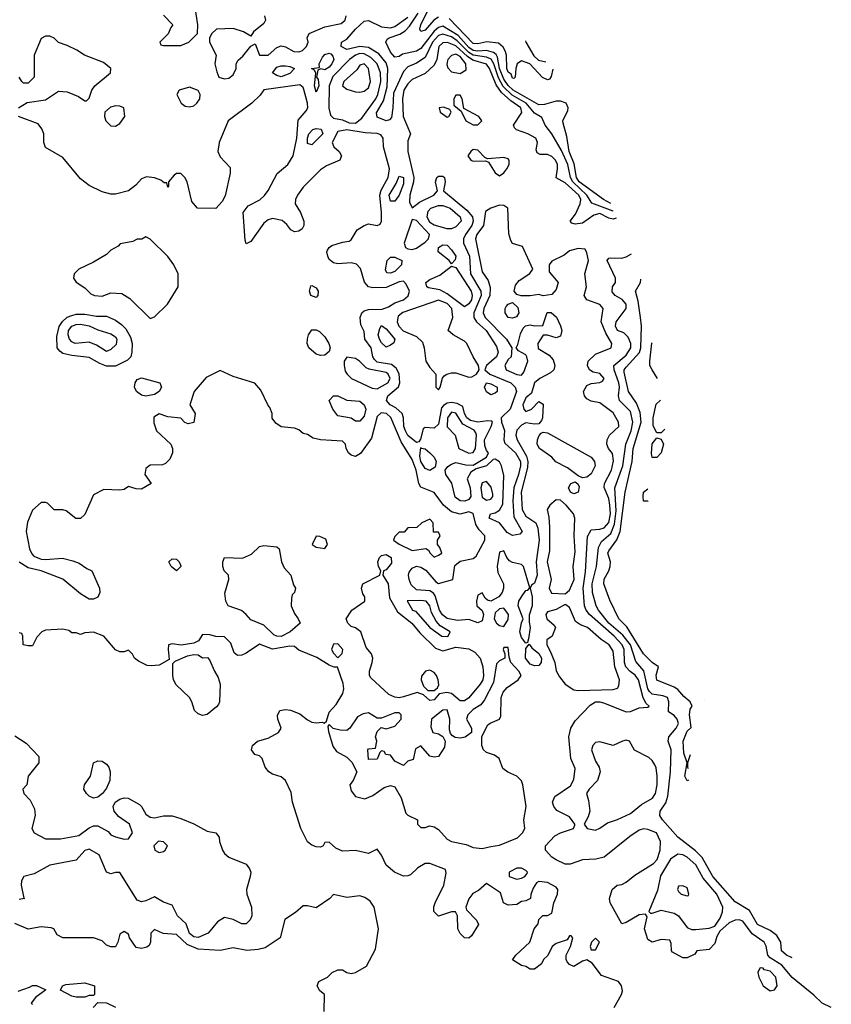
# Model space of a CAD drawing. Header units: inches. Extents: x 2380053 to 2584298, y 380219 to 546618.
# Tile 748 of 788: x 2563552 to 2567270, y 472245 to 476753. Entities that reach past the tile are written whole.
import ezdxf

# ---------------------------------------------------------------- set-up
doc = ezdxf.new("R2010")
doc.units = ezdxf.units.IN
doc.header["$MEASUREMENT"] = 0
doc.layers.add('C5467', color=7, linetype='Continuous')

msp = doc.modelspace()

# ---------------------------------------------------------------- linework, layer by layer
at = {"layer": 'C5467', "color": 2}
for points, elevation in [([(2564210, 476774), (2564254, 476730), (2564243.6, 476716.4), (2564232.7, 476687.3), (2564194, 476650), (2564198, 476638), (2564210, 476634), (2564290, 476634), (2564326, 476650), (2564366, 476690), (2564368, 476730), (2564355.3, 476810)], 26), ([(2565470, 476764.4), (2565448.8, 476751.1), (2565410, 476705.1), (2565390, 476699), (2565385.6, 476710), (2565389.7, 476730), (2565428.7, 476810)], 14), ([(2564673.4, 476770), (2564677.3, 476750), (2564670, 476735.3), (2564623.5, 476696.5), (2564610, 476678), (2564576.5, 476696.5), (2564530, 476713.2), (2564454, 476710), (2564432, 476690), (2564422, 476670), (2564422, 476650), (2564452, 476590), (2564446, 476550), (2564454.4, 476514.4), (2564464.7, 476490), (2564490, 476482), (2564510, 476485.5), (2564530, 476500.7), (2564543.7, 476530), (2564544, 476550), (2564552.7, 476567.3), (2564574.8, 476585.2), (2564610, 476632), (2564630, 476642), (2564650.9, 476590.9), (2564654, 476590), (2564690, 476590.6), (2564730, 476625.5), (2564750, 476632.4), (2564770, 476628.2), (2564807.7, 476607.7), (2564830, 476605.3), (2564847.7, 476612.3), (2564866, 476630), (2564872.7, 476650), (2564869.3, 476670), (2564877.2, 476690), (2564950, 476720.2), (2565024.6, 476735.4), (2565042.9, 476750), (2565048, 476770)], 26), ([(2566270.6, 475876.2), (2566270, 475876.3), (2566172.8, 475912.8), (2566149.8, 475950), (2566085.4, 476010), (2566075.2, 476030), (2566063.2, 476090), (2566034.5, 476154.5), (2565989.6, 476230), (2565959.5, 476270), (2565944.5, 476304.5), (2565910, 476325.1), (2565872.5, 476370), (2565808, 476408), (2565767, 476447), (2565746, 476486), (2565723.9, 476550), (2565711.4, 476571.4), (2565690, 476581.7), (2565629.9, 476589.9), (2565610, 476602.7), (2565556.5, 476656.5), (2565530, 476673.6), (2565490, 476685.8), (2565470, 476680.3), (2565443.5, 476650), (2565410, 476579.7), (2565370, 476554), (2565330, 476536.3), (2565310, 476515.6), (2565264.2, 476415.8), (2565261.5, 476350), (2565254.4, 476305.6), (2565246, 476294), (2565230.3, 476289.7), (2565190, 476307), (2565185.9, 476325.9), (2565218.8, 476381.2), (2565234.5, 476445.5), (2565238, 476530), (2565230, 476555.1), (2565196.8, 476596.8), (2565150, 476625), (2565110, 476629.8), (2565050, 476617), (2565024, 476630), (2565026, 476650), (2565050, 476664), (2565089.6, 476710), (2565130, 476745.3), (2565150, 476748.9), (2565210, 476719.7), (2565250, 476715.5), (2565270, 476722), (2565330, 476763.9)], 22), ([(2566259.8, 475911.5), (2566226, 475930), (2566115.5, 476010), (2566102.7, 476030), (2566092.6, 476092.6), (2566069.1, 476150), (2566058, 476218), (2566041.2, 476278.8), (2566039.3, 476290), (2566062.8, 476337.2), (2566064.4, 476350), (2566055.1, 476370), (2566030, 476379.8), (2566010, 476379.7), (2565956.1, 476364), (2565930, 476362.8), (2565811.9, 476430), (2565790, 476450.8), (2565770, 476481), (2565749.9, 476529.9), (2565740.7, 476580.7), (2565734, 476594), (2565722.9, 476602.8), (2565690, 476611.5), (2565650, 476608.1), (2565630, 476611.9), (2565610, 476626.2), (2565560.1, 476680.1), (2565490, 476722.8), (2565470, 476717.8), (2565450, 476700.3), (2565390, 476620.5), (2565370, 476608.4), (2565305.3, 476594.8), (2565290, 476583.7), (2565270, 476581.2), (2565250, 476603.7), (2565229.5, 476650), (2565235.9, 476664.1), (2565244, 476670), (2565293.7, 476686.3), (2565317.5, 476702.5), (2565336.9, 476723.1), (2565378, 476782)], 18), ([(2565993.5, 476527), (2565987.3, 476492.7), (2565979.1, 476480.9), (2565970, 476477.2), (2565947.6, 476487.6), (2565889, 476550), (2565850, 476563.7), (2565830.8, 476550), (2565824, 476530), (2565822, 476490), (2565816, 476484), (2565810, 476485.2), (2565802.9, 476502.9), (2565790, 476512.7), (2565783.1, 476530), (2565781.3, 476590), (2565776.2, 476610), (2565767.2, 476627.3), (2565745.4, 476645.4), (2565691.7, 476651.7), (2565650, 476642.3), (2565630, 476644.2), (2565518.6, 476758.6)], 14), ([(2563546, 476350), (2563585.6, 476374.4), (2563670, 476386), (2563730, 476426), (2563770, 476422.8), (2563821, 476401), (2563850, 476382), (2563858, 476382), (2563870, 476394), (2563882, 476430), (2563895.3, 476450), (2563968, 476510), (2563968.7, 476530), (2563936.5, 476556.5), (2563848, 476590), (2563813.6, 476613.6), (2563770, 476635.3), (2563729.1, 476649.1), (2563710, 476668), (2563690, 476678), (2563670, 476678), (2563650, 476666), (2563618, 476590), (2563618, 476490), (2563590, 476462), (2563570, 476462), (2563562, 476470), (2563549, 476490)], 26), ([(2565869.3, 476655.6), (2565870.6, 476650.6), (2565907.9, 476587.9), (2565927.9, 476567.9), (2565961.4, 476560.2)], 14), ([(2566283.6, 475843.7), (2566270, 475839.8), (2566250, 475844), (2566210, 475864.8), (2566182.2, 475857.8), (2566130, 475821.6), (2566097.2, 475817.2), (2566080.9, 475820.9), (2566074, 475830), (2566097.8, 475862.2), (2566119.7, 475910), (2566122.7, 475930), (2566112.8, 475950), (2566050, 476006), (2566009.5, 476029.5), (2566016.2, 476070), (2566015.1, 476090), (2566006.6, 476110), (2565990, 476126.6), (2565970, 476135.6), (2565936, 476136), (2565922.5, 476142.5), (2565917.2, 476157.2), (2565923.7, 476190), (2565916, 476210), (2565879, 476230), (2565828.4, 476248.4), (2565818.4, 476258.4), (2565814, 476270), (2565852, 476328.1), (2565848, 476350), (2565801.7, 476381.7), (2565759.3, 476419.2), (2565735, 476455), (2565704.4, 476530), (2565690, 476549.8), (2565627.9, 476567.9), (2565604, 476584), (2565550, 476633.7), (2565512, 476648), (2565490, 476647.6), (2565472.4, 476630), (2565463.1, 476570), (2565450, 476544.5), (2565410, 476506.6), (2565350, 476478.4), (2565330, 476459.5), (2565312.2, 476430), (2565305.5, 476390), (2565308.9, 476310), (2565342.8, 476230), (2565330, 476198), (2565329.3, 476150), (2565357.4, 476030), (2565356.5, 476010), (2565339.6, 475950), (2565338, 475918), (2565350, 475892), (2565383.3, 475916.7), (2565449.4, 475950), (2565466, 475970), (2565457, 476010), (2565462.7, 476030), (2565470, 476036.3), (2565490, 476036.3), (2565497.3, 476030), (2565500.5, 476010), (2565494, 475970), (2565600.5, 475880.5), (2565625.8, 475850), (2565629.1, 475830), (2565622.9, 475810), (2565594.3, 475770), (2565585.3, 475750), (2565584.9, 475730), (2565612.2, 475670), (2565616.9, 475590), (2565664.5, 475510), (2565666.5, 475490), (2565633, 475410), (2565632.4, 475390), (2565644.2, 475370), (2565688.9, 475330), (2565736.7, 475256.7), (2565743.6, 475230), (2565736, 475210), (2565690.4, 475170), (2565682.8, 475150), (2565706, 475130), (2565801.3, 475090), (2565821.7, 475070), (2565827.8, 475050), (2565798.4, 474970), (2565757.3, 474930), (2565759.1, 474910), (2565772.4, 474872.4), (2565770.3, 474830), (2565774, 474814), (2565823.2, 474770), (2565846.2, 474730), (2565846.2, 474710), (2565836.8, 474670), (2565815, 474610), (2565810.2, 474549.8), (2565816.2, 474476.2), (2565853.4, 474410), (2565843, 474397), (2565810, 474391.5), (2565784.7, 474404.7), (2565750, 474449.6), (2565702.7, 474470), (2565709.3, 474490), (2565730, 474495.5), (2565750, 474507.3), (2565765.2, 474534.8), (2565770, 474666), (2565759.6, 474710), (2565750, 474729.2), (2565730, 474741.2), (2565721.4, 474738.6), (2565690.7, 474710), (2565643, 474697), (2565618.4, 474681.6), (2565601.6, 474650), (2565615.6, 474610), (2565618.3, 474570), (2565610, 474556.2), (2565591.2, 474548.8), (2565569.8, 474549.8), (2565546.6, 474566.6), (2565531.4, 474631.5), (2565503.7, 474670), (2565500.9, 474690), (2565513.4, 474706.6), (2565530, 474718), (2565550, 474725.5), (2565595.6, 474715.6), (2565630, 474714), (2565689.7, 474750.3), (2565699.3, 474770), (2565690, 474781.2), (2565683.2, 474803.2), (2565681.4, 474830), (2565712, 474890), (2565717.2, 474910), (2565714.2, 474914.2), (2565696.9, 474916.9), (2565650, 474910.7), (2565617.3, 474917.3), (2565600.8, 474930), (2565589.8, 474950), (2565581.2, 474981.2), (2565555.3, 474995.3), (2565530, 474999.8), (2565510, 474996.8), (2565493, 474987), (2565484.8, 474975.2), (2565470, 474900.7), (2565450, 474882.9), (2565410, 474885.2), (2565399.6, 474880.4), (2565387.3, 474832.7), (2565379.8, 474820.2), (2565370, 474817.2), (2565330, 474849.6), (2565319.7, 474870), (2565311.6, 474890), (2565309.6, 474930), (2565303.7, 474950), (2565275.5, 474975.5), (2565249.5, 474990), (2565231.6, 475010), (2565238.7, 475030), (2565287.4, 475072.6), (2565293.6, 475090), (2565290.8, 475130.8), (2565276.8, 475156.8), (2565254.6, 475174.6), (2565190, 475185.6), (2565176.8, 475196.8), (2565169.7, 475210), (2565161.6, 475250), (2565133.2, 475290), (2565130, 475326), (2565115.3, 475355.3), (2565111.4, 475390), (2565119.6, 475410), (2565130, 475420.4), (2565150, 475425.7), (2565213.1, 475426.9), (2565241.8, 475438.2), (2565270, 475456), (2565310, 475470.4), (2565330.8, 475489.2), (2565336.9, 475510), (2565322.4, 475542.4), (2565310, 475556), (2565290, 475553.3), (2565230, 475526), (2565170, 475525.1), (2565150, 475529.6), (2565131.2, 475551.2), (2565113.6, 475613.6), (2565094.2, 475634.2), (2565070, 475639.3), (2565010, 475635.3), (2564990, 475639), (2564970, 475655.3), (2564963.7, 475670), (2564959.3, 475690), (2564962, 475698), (2564969.5, 475710.5), (2564981.5, 475718.5), (2565030, 475734), (2565061.2, 475738.8), (2565070, 475744.7), (2565098, 475790), (2565130, 475810.6), (2565150, 475818), (2565190, 475811), (2565203.1, 475816.9), (2565209, 475830), (2565209.6, 475870), (2565201.4, 475950), (2565208, 475972), (2565239.2, 476030), (2565246.4, 476070), (2565218.7, 476170), (2565217.6, 476210), (2565206.3, 476226.3), (2565190, 476232.4), (2565134.5, 476234.5), (2565050, 476249.2), (2565010, 476241.2), (2564984, 476190), (2564991.3, 476170), (2565016, 476150), (2565026, 476130), (2565018, 476110), (2564956.8, 476083.2), (2564930, 476066), (2564850, 475985.6), (2564824.2, 475950), (2564815.8, 475930), (2564814.4, 475910), (2564838.4, 475870), (2564853, 475830), (2564854, 475810), (2564845.2, 475794.8), (2564830, 475784.5), (2564810, 475782), (2564794, 475790), (2564775.6, 475815.6), (2564753.8, 475833.8), (2564710, 475842.9), (2564690, 475837), (2564670, 475820.9), (2564610, 475738), (2564590, 475726), (2564584, 475744), (2564576, 475870), (2564599.1, 475900.9), (2564651.2, 475928.8), (2564672.7, 475947.3), (2564690, 475970.7), (2564731.2, 476048.8), (2564779.6, 476090), (2564804.4, 476130), (2564821.2, 476210), (2564826.8, 476293.2), (2564864.7, 476335.3), (2564872.2, 476350), (2564871, 476370), (2564853.5, 476433.5), (2564850, 476442.7), (2564834.7, 476454.8), (2564670, 476432.3), (2564653, 476407), (2564614.8, 476370), (2564507.3, 476290), (2564465.5, 476190), (2564458.8, 476150), (2564470, 476124.7), (2564516, 476076), (2564516, 476050), (2564493.7, 475946.3), (2564479.8, 475920.2), (2564450, 475888.7), (2564366, 475890), (2564340.4, 475920.4), (2564319, 476010), (2564308.7, 476030), (2564290, 476048.7), (2564270, 476048), (2564259.6, 476040.4), (2564234, 476010), (2564234, 475990), (2564230, 475986), (2564226, 476006), (2564214, 476006), (2564198, 476018), (2564169.3, 476029.3), (2564132.9, 476032.9), (2564110, 476024), (2564084.5, 475995.5), (2564050, 475969), (2563990, 475954), (2563970, 475954), (2563930, 475964), (2563870, 475994), (2563830, 476024), (2563750, 476122), (2563670, 476168), (2563662, 476190), (2563662, 476230), (2563653.6, 476253.6), (2563636.5, 476276.5), (2563546, 476310)], 26), ([(2567270, 472229.7), (2567227.6, 472250), (2567190, 472287), (2567090, 472368.2), (2567043.6, 472423.6), (2566990, 472458.3), (2566979.7, 472470), (2566971.2, 472511.2), (2566962.7, 472530), (2566907.7, 472567.7), (2566865.3, 472625.3), (2566847.7, 472632.3), (2566830, 472629.8), (2566802.4, 472617.6), (2566759.8, 472580.2), (2566745.2, 472554.8), (2566735.9, 472524.1), (2566710, 472495.3), (2566654, 472490), (2566644.7, 472475.3), (2566610, 472458), (2566590, 472458), (2566543.1, 472483.1), (2566538, 472490), (2566536.4, 472523.6), (2566530, 472538), (2566490, 472541.2), (2566450, 472529.2), (2566430, 472541.2), (2566414.5, 472590), (2566426, 472646), (2566418, 472658), (2566390, 472655.3), (2566330, 472619.3), (2566310, 472614), (2566256.2, 472710), (2566254.5, 472730), (2566266.6, 472770), (2566289.5, 472790.5), (2566310, 472794), (2566330, 472804), (2566370, 472836.3), (2566455.3, 472890), (2566472.7, 472907.3), (2566486.6, 472950), (2566487, 472990), (2566469.5, 473029.5), (2566430, 473046), (2566409, 473049), (2566390, 473042), (2566346.9, 473013.1), (2566230, 472919.3), (2566190.9, 472909.1), (2566130, 472906), (2566073, 472887), (2566050, 472887), (2566010, 472906.6), (2565990, 472919.3), (2565960.9, 472950), (2565960.9, 472970), (2566004, 473016), (2566029.6, 473030.4), (2566088.7, 473050), (2566094.6, 473065.4), (2566095.3, 473070), (2566070, 473104), (2566011.9, 473131.9), (2565999.3, 473150), (2565993.2, 473170), (2566004.1, 473195.9), (2566074.8, 473245.2), (2566090, 473274), (2566096, 473324), (2566077, 473370), (2566067.3, 473470), (2566076.3, 473510), (2566096.8, 473543.2), (2566165.3, 473614.7), (2566190, 473629.1), (2566210, 473630.2), (2566225.7, 473625.7), (2566330, 473584.2), (2566350, 473584.9), (2566390, 473602), (2566430, 473606), (2566435.3, 473610), (2566421.5, 473621.5), (2566408, 473648), (2566387.4, 473730), (2566372.1, 473752.1), (2566348.3, 473768.3), (2566328.7, 473790), (2566322.4, 473810), (2566320.3, 473870), (2566311.8, 473890), (2566274.7, 473930), (2566162.4, 474030), (2566146.6, 474050), (2566139.1, 474070), (2566132.8, 474150), (2566144.6, 474224.6), (2566153.7, 474386.3), (2566170, 474417.1), (2566210, 474419.6), (2566230, 474426.3), (2566250, 474450.6), (2566258, 474490), (2566255.8, 474530), (2566250, 474560.9), (2566229.6, 474610.4), (2566231.2, 474630), (2566263, 474690), (2566272.6, 474732.6), (2566267.2, 474767.2), (2566249.2, 474790), (2566241.2, 474810), (2566242.7, 474830), (2566254, 474850), (2566296, 474890), (2566295.1, 474910), (2566270, 474952.3), (2566210, 474998), (2566170, 475006.6), (2566150, 475017.2), (2566139.3, 475030), (2566135.1, 475050), (2566150, 475078.8), (2566170, 475087.7), (2566210, 475091.3), (2566222, 475098), (2566228.7, 475110), (2566210, 475132.3), (2566179.3, 475139.3), (2566162, 475150), (2566153.2, 475170), (2566156, 475190), (2566190, 475222), (2566262, 475250), (2566264, 475270), (2566237.5, 475317.5), (2566216.2, 475370), (2566225.2, 475430), (2566209.4, 475449.4), (2566149.6, 475469.6), (2566137.2, 475490), (2566149, 475530), (2566141.2, 475590), (2566157.2, 475650), (2566150, 475686), (2566142, 475702), (2566110, 475706), (2566070, 475695.3), (2566046, 475674), (2565990, 475648), (2565978, 475630), (2565978, 475598), (2566018, 475550), (2566010, 475518), (2565990, 475494), (2565950, 475488), (2565930, 475494), (2565890.8, 475489.2), (2565849.3, 475489.3), (2565830, 475494), (2565817.2, 475510), (2565823.3, 475536.7), (2565840.7, 475559.3), (2565889.1, 475590.9), (2565902, 475610), (2565854.6, 475714.6), (2565810, 475728.7), (2565802, 475742), (2565792.7, 475772.7), (2565788, 475890), (2565770, 475902), (2565750, 475904), (2565710, 475889.3), (2565686, 475874), (2565676.3, 475810), (2565646, 475770), (2565639.5, 475750), (2565670, 475598), (2565698.4, 475558.4), (2565707.3, 475527.3), (2565705.5, 475490), (2565678.3, 475430), (2565675.3, 475410), (2565683.7, 475390), (2565782, 475290), (2565806.8, 475250), (2565802.8, 475210), (2565790, 475197.2), (2565774.8, 475170), (2565781, 475150), (2565830, 475128.5), (2565850, 475125.5), (2565861.5, 475138.5), (2565879.3, 475190), (2565875.3, 475210), (2565870, 475218), (2565836.4, 475236.4), (2565826, 475250), (2565834.6, 475265.4), (2565846, 475314), (2565859, 475341), (2565869.1, 475350.9), (2565890, 475356), (2565910, 475351.3), (2565948, 475352), (2565968.4, 475411.6), (2565987.3, 475412.7), (2566010.4, 475390.4), (2566030, 475351.3), (2566034.9, 475330), (2566030, 475304), (2566010, 475296), (2565970, 475309), (2565950, 475308), (2565926, 475270), (2565926.8, 475246.8), (2565977.5, 475217.5), (2565995.9, 475195.9), (2566002.8, 475170), (2565998.8, 475150), (2565984.1, 475135.9), (2565934, 475110), (2565910.5, 475090), (2565896.4, 475043.6), (2565870, 475020.9), (2565857.1, 474990), (2565860.7, 474970), (2565870, 474958.8), (2565897.2, 474970), (2565930, 475004.7), (2565950, 474992), (2565946.4, 474930), (2565942, 474918), (2565930, 474902), (2565910, 474900.5), (2565870, 474907.3), (2565850, 474897), (2565830, 474873.2), (2565824.9, 474850), (2565830.4, 474830), (2565874.1, 474754.1), (2565880.2, 474730), (2565877.4, 474702.6), (2565848.4, 474590), (2565854.4, 474510), (2565870, 474479.3), (2565916.4, 474450), (2565924.8, 474424.8), (2565931.2, 474370), (2565918.5, 474270), (2565922.6, 474210), (2565910, 474173.2), (2565896.8, 474163.2), (2565890.7, 474150), (2565899.5, 474110), (2565899.5, 474070), (2565886, 474026), (2565885.4, 473994.6), (2565890.4, 473970), (2565882, 473918), (2565878, 473902), (2565870, 473898), (2565850, 473924), (2565842.9, 473950), (2565850, 473992), (2565859, 474010), (2565834.7, 474070), (2565838, 474090), (2565850, 474110.6), (2565870, 474138.8), (2565879.3, 474140.7), (2565888.4, 474151.6), (2565860.5, 474250), (2565850, 474258.9), (2565810, 474267.6), (2565795.9, 474275.9), (2565783, 474290), (2565770, 474321.2), (2565750, 474315.3), (2565738.8, 474250), (2565741.8, 474221.8), (2565768.8, 474170), (2565768.9, 474150), (2565762.8, 474130), (2565746.7, 474110), (2565710, 474091.3), (2565695.1, 474095.1), (2565683.9, 474103.9), (2565670, 474128.7), (2565650, 474118), (2565643.8, 474090), (2565645.5, 474070), (2565670, 474047.3), (2565676.9, 474030), (2565670, 474000.7), (2565650, 473991.5), (2565610, 474006), (2565558.2, 474001.8), (2565510, 474011.9), (2565488.2, 474028.2), (2565475.5, 474050), (2565454.7, 474114.7), (2565446.9, 474126.9), (2565430, 474137.4), (2565370, 474142), (2565344.9, 474164.9), (2565335.6, 474190), (2565333.3, 474210), (2565336.8, 474223.2), (2565350, 474241.7), (2565370, 474251.2), (2565390, 474246.7), (2565412.3, 474232.3), (2565458.6, 474178.5), (2565470, 474172), (2565536, 474190), (2565545.6, 474254.4), (2565570, 474273.6), (2565630, 474286.7), (2565643.3, 474296.7), (2565682.9, 474370), (2565682, 474390), (2565656.6, 474416.6), (2565641.3, 474441.3), (2565630, 474492.3), (2565610, 474499.6), (2565570, 474489.6), (2565530, 474500.4), (2565492.6, 474530), (2565450, 474587.6), (2565390, 474612.7), (2565379.6, 474630), (2565367.6, 474690), (2565350, 474739.5), (2565299.6, 474819.6), (2565251.5, 474931.5), (2565231.8, 474950), (2565207.8, 474952.2), (2565190, 474936), (2565163.8, 474836.2), (2565113.4, 474766.6), (2565090, 474753.6), (2565070, 474759.6), (2565058.4, 474770), (2565047.3, 474790), (2565043.7, 474810), (2565030, 474823.7), (2564929.6, 474829.6), (2564897, 474837), (2564870, 474853.2), (2564850, 474859), (2564830, 474875.3), (2564810, 474882), (2564749.2, 474889.2), (2564725.6, 474905.6), (2564709.1, 474929.1), (2564708.7, 474950), (2564698, 474978), (2564688, 474990), (2564656.4, 475056.4), (2564628.4, 475088.4), (2564530, 475119), (2564470, 475146), (2564405.4, 475114.6), (2564351.3, 475050), (2564332, 474990), (2564356, 474950), (2564350, 474908), (2564323.1, 474903.1), (2564308.8, 474908.9), (2564290, 474928), (2564230, 474935.3), (2564190, 474948), (2564166.4, 474933.6), (2564166.4, 474906.4), (2564178, 474870), (2564244.7, 474810), (2564252, 474790), (2564252, 474770), (2564239.8, 474740.2), (2564219.8, 474720.2), (2564205.4, 474714.6), (2564150, 474714), (2564130, 474698), (2564124.7, 474670), (2564154, 474630), (2564110, 474604), (2564084.7, 474604.7), (2564050, 474615.3), (2564030, 474602), (2564010, 474599), (2563938, 474602), (2563890, 474578), (2563850, 474488), (2563830, 474469.2), (2563809.6, 474469.6), (2563764.7, 474504.7), (2563750, 474509), (2563709.3, 474509.3), (2563679, 474539), (2563670, 474542), (2563650, 474542), (2563610, 474508), (2563587.9, 474452.1), (2563582, 474410), (2563597.3, 474330), (2563607.1, 474307.1), (2563616.8, 474296.8), (2563650, 474282.8), (2563670, 474280.7), (2563747.5, 474287.5), (2563795.9, 474275.9), (2563824.9, 474264.9), (2563859.8, 474239.8), (2563882, 474230), (2563918, 474150), (2563919.1, 474130), (2563910.4, 474109.6), (2563890, 474099.5), (2563870, 474099.6), (2563830, 474124.5), (2563750, 474192), (2563650, 474229.2), (2563590, 474244), (2563550, 474268.7)], 30), ([(2567090, 472457.2), (2567065.2, 472470), (2567041.2, 472490), (2567038, 472530), (2567019.8, 472559.8), (2566990, 472582.6), (2566931.8, 472610), (2566895.1, 472675.1), (2566830, 472714), (2566727.2, 472830), (2566677.8, 472917.8), (2566648, 472948), (2566566.6, 473010), (2566496.2, 473090), (2566483.7, 473110), (2566485.2, 473130), (2566512.2, 473167.8), (2566521.7, 473198.3), (2566532.6, 473310), (2566536.2, 473410), (2566522.7, 473450), (2566525.2, 473470), (2566559.5, 473510), (2566569.5, 473530), (2566563.6, 473550), (2566550, 473567), (2566524.4, 473584.4), (2566526.3, 473630), (2566519.5, 473650), (2566497.8, 473657.8), (2566450, 473664.5), (2566437.4, 473677.4), (2566429.9, 473689.9), (2566411.3, 473771.3), (2566375.1, 473815.1), (2566349.8, 473890), (2566315, 473935), (2566250.9, 473990), (2566204, 474050), (2566192.4, 474070), (2566176.4, 474130), (2566174, 474170), (2566193.7, 474250), (2566203, 474337), (2566216.8, 474363.2), (2566259.2, 474400.8), (2566276.6, 474443.4), (2566284.3, 474504.2), (2566278.7, 474610), (2566314.6, 474710), (2566328.6, 474810), (2566353.2, 474870), (2566361.4, 474910), (2566350, 474959.5), (2566299.6, 475010), (2566295.4, 475030), (2566299.3, 475070), (2566295.9, 475090), (2566274.5, 475150), (2566274.3, 475170), (2566330, 475216.5), (2566351, 475250), (2566350.8, 475270.8), (2566339.5, 475299.5), (2566319.1, 475319.1), (2566290, 475329.7), (2566281.3, 475350), (2566283.6, 475370), (2566329.6, 475430), (2566329.6, 475450), (2566311.6, 475471.6), (2566279.5, 475490), (2566266.2, 475506.2), (2566268.3, 475530), (2566281.3, 475550), (2566281.2, 475570), (2566243.7, 475650), (2566250, 475661), (2566257.2, 475662.8), (2566310, 475661.3), (2566330, 475666.7), (2566353.9, 475680.8)], 26), ([(2566615.3, 473271.7), (2566610, 473268.7), (2566599, 473290), (2566609, 473350), (2566594.8, 473394.8), (2566591.6, 473450), (2566610, 473495.5), (2566627.3, 473512.7), (2566619.6, 473570), (2566623.9, 473596.1), (2566632.7, 473610), (2566622.7, 473630), (2566593.9, 473653.9), (2566566.6, 473686.6), (2566550, 473697.4), (2566470, 473728.7), (2566467.6, 473752.4), (2566479, 473790), (2566450, 473809.2), (2566410, 473849.6), (2566333.4, 473973.4), (2566297, 474010), (2566254.9, 474094.9), (2566227.6, 474170), (2566230, 474191), (2566251.1, 474228.9), (2566257.6, 474250), (2566258.4, 474270), (2566246.9, 474310), (2566250, 474321), (2566288, 474372), (2566302, 474410), (2566325.1, 474590), (2566357.1, 474730), (2566362.8, 474790), (2566398.4, 474910), (2566394.9, 474954.9), (2566377.2, 474997.2), (2566340.9, 475050), (2566321.1, 475138.9), (2566321.7, 475150), (2566330, 475162.4), (2566391.4, 475228.6), (2566397.1, 475250), (2566399.7, 475350), (2566396.3, 475390), (2566384.7, 475464.8), (2566372.3, 475510), (2566395.1, 475550), (2566397.2, 475564.4)], 22), ([(2566473.2, 475110), (2566449, 475150), (2566439, 475170), (2566439, 475190), (2566448.3, 475271.7), (2566449, 475273.4)], 18), ([(2566507.7, 474878.6), (2566490, 474862), (2566470, 474862), (2566453.8, 474893.8), (2566453.3, 474930), (2566467.3, 474992.7), (2566488.1, 475010.8)], 18), ([(2566410, 474548.7), (2566407.3, 474570), (2566409.7, 474590.3), (2566429.5, 474604.3)], 18), ([(2566430.5, 474549.8), (2566430, 474549), (2566410, 474548.7)], 18), ([(2566275.3, 472230), (2566308.7, 472290), (2566312.7, 472307.3), (2566309, 472330), (2566295.3, 472350), (2566216.4, 472376.4), (2566174, 472434), (2566150, 472448), (2566130, 472442), (2566090, 472418), (2566070, 472428), (2566060.2, 472440.2), (2566055.3, 472450), (2566055.3, 472470), (2566075.3, 472510), (2566086, 472550), (2566078, 472558), (2566070, 472558), (2566059.8, 472540.2), (2566010, 472524), (2565991.3, 472510), (2565970.9, 472469.1), (2565952, 472450), (2565942, 472430), (2565910, 472406), (2565890, 472406), (2565870, 472418), (2565850, 472422), (2565810, 472448), (2565824, 472470), (2565888.7, 472530), (2565908, 472590), (2565927.3, 472612.7), (2565930, 472634), (2565948.4, 472651.6), (2565970, 472652), (2565990, 472662), (2565999, 472710), (2566016, 472750), (2566017.2, 472770), (2566010, 472782), (2565970, 472802), (2565930, 472808), (2565919.6, 472800.4), (2565903.6, 472776.4), (2565892.7, 472747.3), (2565891.2, 472728.9), (2565870, 472718), (2565850, 472715.3), (2565830, 472702), (2565790, 472699), (2565768.7, 472710), (2565754.6, 472754.6), (2565690, 472798), (2565653.7, 472766.3), (2565627.7, 472752.3), (2565610, 472728), (2565596, 472690), (2565598, 472678), (2565644.7, 472630), (2565654, 472610), (2565622, 472558), (2565610, 472548), (2565590, 472548.7), (2565569.1, 472569.1), (2565559, 472590), (2565558, 472650), (2565548, 472668), (2565530, 472668.7), (2565470, 472649.2), (2565449, 472670), (2565449.1, 472690.9), (2565455.3, 472710), (2565495.3, 472790), (2565506, 472846), (2565502, 472862), (2565430, 472889), (2565410, 472889), (2565376, 472870), (2565342, 472838), (2565330, 472832.7), (2565310, 472832.3), (2565269.6, 472849.6), (2565230, 472882), (2565210, 472928), (2565190, 472955.3), (2565150, 472935.3), (2565090, 472949.4), (2565030, 472946.6), (2565000.2, 472960.2), (2564970, 472988), (2564950, 472986), (2564942, 472970), (2564930, 472964), (2564910, 472965.2), (2564890, 472973.2), (2564869.6, 472989.6), (2564839.3, 473050), (2564800.9, 473170), (2564794.8, 473214.8), (2564770, 473269), (2564750, 473286), (2564710, 473298), (2564693.2, 473310), (2564676, 473330), (2564662, 473370), (2564650, 473382), (2564629.2, 473389.2), (2564614, 473410), (2564619, 473430), (2564642, 473450), (2564690, 473463.8), (2564737.2, 473490), (2564749.3, 473510), (2564734, 473550), (2564732.1, 473567.9), (2564744, 473590), (2564770, 473594.9), (2564792.1, 473592.1), (2564835.3, 473575.3), (2564870, 473547.3), (2564890, 473537.3), (2564910, 473534), (2564936.9, 473536.9), (2564947.3, 473532.7), (2564958, 473542), (2564970, 473582), (2565002, 473618), (2565032.7, 473667.3), (2565037.2, 473690), (2565033.6, 473713.6), (2565008, 473788), (2564992, 473788), (2564970, 473797.2), (2564913.3, 473833.3), (2564830, 473866), (2564810, 473882.7), (2564790, 473884.5), (2564710, 473871.6), (2564650, 473893.2), (2564590, 473853.2), (2564570, 473844), (2564550, 473842), (2564534.6, 473854.6), (2564519, 473899), (2564490, 473928), (2564450, 473928.7), (2564423.6, 473936.4), (2564390, 473938), (2564371, 473909), (2564350, 473899), (2564291, 473889), (2564250, 473895.3), (2564234, 473890), (2564231.3, 473870), (2564236, 473824), (2564190, 473797), (2564154.8, 473794.8), (2564136.5, 473796.5), (2564096.5, 473816.5), (2564078, 473830), (2564068.4, 473848.4), (2564050, 473866), (2564030, 473858), (2564010, 473858), (2563990, 473868), (2563938, 473930), (2563890, 473948), (2563850, 473946), (2563830, 473938), (2563810, 473946), (2563790, 473946), (2563776.4, 473956.4), (2563750, 473962), (2563670, 473958), (2563654, 473950), (2563630, 473926), (2563610, 473886), (2563590, 473886), (2563568, 473890), (2563566, 473930), (2563562, 473942), (2563550, 473946)], 34), ([(2566687.1, 473634.9), (2566687.1, 473633.7)], 22), ([(2563530, 473474.9), (2563580.9, 473440.9), (2563638.8, 473378.8), (2563638.8, 473350), (2563590.8, 473290), (2563584.7, 473250), (2563566, 473230), (2563571, 473210), (2563600.3, 473180.3), (2563619.4, 473139.4), (2563622.6, 473110), (2563606.8, 473050), (2563618, 473030), (2563670, 473003.1), (2563738, 473002), (2563822, 473018), (2563870, 473053.4), (2563890, 473061.6), (2563910, 473061.6), (2563956.4, 473036.4), (2563970, 473021), (2563990, 473011.3), (2564030, 473001), (2564050, 473002), (2564068, 473030), (2564055.3, 473070), (2564004.1, 473104.1), (2563985.2, 473130), (2563979.3, 473150), (2563989.6, 473170.3), (2564010, 473183.8), (2564030, 473190.4), (2564048.3, 473188.3), (2564099.9, 473159.9), (2564110.4, 473150.4), (2564130, 473116), (2564150, 473102), (2564170, 473099.3), (2564210, 473108), (2564250, 473107.3), (2564290, 473096.3), (2564350, 473070.8), (2564410, 473037.3), (2564450.8, 473030.8), (2564466, 473010), (2564467.3, 472990), (2564480.7, 472950), (2564490, 472936), (2564510, 472918.8), (2564590, 472886), (2564605.2, 472865.2), (2564610.7, 472850), (2564607.7, 472830), (2564590.5, 472770), (2564592.7, 472750), (2564614.4, 472690), (2564614.9, 472650), (2564607.9, 472632.1), (2564590, 472614), (2564570, 472613.2), (2564530, 472632.7), (2564490, 472642.7), (2564457.6, 472622.4), (2564415.5, 472570), (2564370, 472551.3), (2564350, 472554.3), (2564329.8, 472569.8), (2564313.7, 472613.7), (2564275.1, 472650), (2564250, 472699.3), (2564210, 472713.2), (2564170, 472737.2), (2564130, 472718.4), (2564110, 472714), (2564090, 472722), (2564010, 472848.7), (2563990, 472849), (2563970, 472842.7), (2563950, 472849.3), (2563916, 472930), (2563870, 472956), (2563850, 472949.3), (2563810, 472905.1), (2563690, 472881.6), (2563617.6, 472842.4), (2563570.3, 472829.7), (2563560.3, 472810), (2563558.8, 472790), (2563571.2, 472731.1), (2563574, 472730), (2563550, 472724.5)], 34), ([(2566623, 473386.8), (2566611, 473350), (2566611.3, 473330), (2566613.5, 473325.3)], 22), ([(2564947.3, 472212.7), (2564948, 472290), (2564926.3, 472306.3), (2564914, 472330), (2564922, 472350), (2564962, 472370), (2564984, 472390), (2565010, 472402.8), (2565030, 472402.8), (2565050, 472391), (2565070, 472386.8), (2565090, 472391), (2565140.4, 472419.6), (2565182, 472498), (2565196, 472590), (2565176, 472690), (2565157.2, 472717.2), (2565133.4, 472733.4), (2565110, 472741.2), (2565050, 472734), (2564990, 472748), (2564972, 472730), (2564910, 472686), (2564870, 472695.3), (2564850, 472695.3), (2564815.3, 472664.7), (2564766.8, 472633.2), (2564744.7, 472550), (2564676.7, 472503.3), (2564644.7, 472495.3), (2564592, 472492), (2564530, 472503.7), (2564470, 472492), (2564370, 472497), (2564318.3, 472518.3), (2564270, 472565.2), (2564208.8, 472568.9), (2564170, 472588), (2564152, 472570), (2564151.3, 472530), (2564145.4, 472514.6), (2564133.7, 472506.3), (2564110, 472501.2), (2564085.6, 472505.6), (2564055.3, 472550), (2564050, 472566), (2564030, 472578), (2564010, 472566), (2564002, 472530), (2563991.3, 472508.7), (2563970, 472508), (2563950, 472515.3), (2563930, 472535.3), (2563890, 472549), (2563748.7, 472548.7), (2563723.1, 472563.1), (2563708, 472590), (2563695.5, 472595.5), (2563650, 472599.3), (2563590, 472589.3), (2563530, 472615.1)], 38), ([(2563545.4, 472305.4), (2563597.2, 472322.8), (2563610, 472331.3), (2563628.8, 472331.1), (2563671.2, 472311.1), (2563623.5, 472276.5), (2563604.7, 472250), (2563610, 472244.7)], 38), ([(2563888, 472230), (2563910, 472254), (2563950, 472251.3), (2563990, 472232)], 38)]:
    msp.add_lwpolyline(points, dxfattribs=dict(at, elevation=elevation))
for points, elevation in [([(2564950, 476523.7), (2564932, 476528), (2564918, 476522), (2564912, 476490), (2564918.8, 476478.8), (2564922, 476450), (2564910, 476421.2), (2564902.4, 476450), (2564908.7, 476508.7), (2564902, 476522), (2564888, 476530), (2564926, 476534), (2564924, 476550), (2564939.4, 476580.6), (2564950, 476592.7), (2564970, 476599.1), (2564976.7, 476596.7), (2564986, 476586), (2564990.4, 476570.4), (2564981.3, 476550), (2564970, 476536.2)], 22), ([(2565110, 476597.3), (2565090.4, 476590), (2565062, 476570), (2564986.9, 476493.1), (2564969.2, 476450), (2564968.2, 476348.2), (2564976.3, 476316.3), (2564990, 476302.4), (2565030, 476294.9), (2565061.1, 476281.1), (2565090, 476278.4), (2565118.6, 476301.4), (2565182.8, 476390), (2565192.9, 476410), (2565206.6, 476470), (2565205, 476510), (2565189.8, 476550), (2565160.2, 476580.2), (2565130, 476596.8)], 26), ([(2565550, 476594.5), (2565530, 476589.6), (2565513.4, 476570), (2565510, 476559), (2565508, 476548.1), (2565512.9, 476532.9), (2565530, 476514.4), (2565570, 476506.8), (2565596.5, 476523.5), (2565595.1, 476550), (2565570, 476584)], 30), ([(2564750, 476491.8), (2564730, 476497), (2564709.6, 476510), (2564730, 476534.9), (2564750, 476541.6), (2564770, 476541.6), (2564790, 476539.1), (2564811, 476530), (2564790, 476506)], 22), ([(2565130, 476551.3), (2565110, 476544), (2565096.2, 476523.8), (2565036.3, 476470), (2565031, 476450), (2565050, 476434.8), (2565090, 476422.8), (2565110, 476421), (2565130, 476426), (2565150, 476441), (2565158.4, 476470), (2565150, 476528.7)], 30), ([(2564330, 476444), (2564282, 476430), (2564271.3, 476410), (2564291, 476370), (2564310, 476357.3), (2564330, 476354), (2564350, 476358.8), (2564364, 476370), (2564377.2, 476390), (2564379, 476410), (2564369.1, 476429.1)], 26), ([(2565570, 476408), (2565550, 476408), (2565541, 476390), (2565541, 476361), (2565574, 476334), (2565596, 476290), (2565630, 476271), (2565650, 476271.3), (2565668.7, 476290), (2565655.3, 476310), (2565586, 476346), (2565579, 476390)], 30), ([(2563990, 476359), (2563967.1, 476352.9), (2563942, 476330), (2563941, 476310), (2563946.8, 476290), (2563970, 476266.8), (2563990, 476266), (2564010, 476278), (2564034, 476310), (2564028.8, 476348.9), (2564010, 476357.2)], 26), ([(2565492.7, 476352.7), (2565474, 476350), (2565478, 476330), (2565510, 476307.3), (2565518, 476310), (2565528.7, 476330), (2565522, 476342)], 30), ([(2564890, 476179.3), (2564870, 476186), (2564869.8, 476210), (2564876.3, 476230), (2564894, 476250), (2564910, 476254.3), (2564932.2, 476252.2), (2564941.1, 476230)], 22), ([(2565630, 476159), (2565618, 476150), (2565604.7, 476130), (2565618, 476110), (2565630, 476105.5), (2565686.4, 476106.4), (2565699.8, 476099.8), (2565730, 476051.3), (2565750, 476038), (2565770, 476051.3), (2565784, 476070), (2565794, 476090), (2565794, 476110), (2565790, 476115.3), (2565770, 476121.2), (2565695.3, 476115.3), (2565682, 476122), (2565650, 476155.3)], 30), ([(2565270, 475922), (2565250, 475922.7), (2565244.7, 475950), (2565277.1, 476002.9), (2565290, 476036), (2565310, 476031), (2565310, 476002), (2565290, 475949.4)], 22), ([(2565510, 475795.1), (2565450, 475812.8), (2565430, 475824), (2565418.5, 475850), (2565423.6, 475876.4), (2565435.1, 475890), (2565470, 475901.7), (2565490, 475902), (2565524, 475890), (2565570.3, 475850), (2565574.4, 475830), (2565550, 475804.5), (2565530, 475795.1)], 22), ([(2565350, 475838), (2565313.4, 475730), (2565319.3, 475710), (2565330, 475703.6), (2565350, 475700.8), (2565370, 475706.7), (2565410, 475734), (2565424.7, 475750), (2565429.6, 475770), (2565370, 475834)], 26), ([(2564130, 475758), (2564111.6, 475748.4), (2564090, 475748), (2564070, 475738), (2564012.7, 475727.3), (2564003.6, 475716.4), (2563970, 475698), (2563950, 475678), (2563890, 475642), (2563822, 475610), (2563801, 475590), (2563798, 475570), (2563810.9, 475550.9), (2563850, 475524.7), (2563878, 475498), (2563894, 475490), (2563930, 475486.8), (2563970, 475502), (2564019.6, 475499.6), (2564056.9, 475476.9), (2564150, 475384.7), (2564170, 475392), (2564228.7, 475450), (2564278, 475530), (2564278, 475590), (2564258, 475630), (2564230, 475668), (2564150, 475748)], 30), ([(2565530, 475635.3), (2565519, 475650), (2565469, 475690), (2565470, 475710.6), (2565490, 475722), (2565510, 475720.7), (2565530, 475699.1), (2565550.4, 475670), (2565546.8, 475653.2)], 22), ([(2565250, 475592), (2565233.2, 475593.2), (2565227, 475607), (2565234.5, 475650), (2565250, 475665.5), (2565270, 475664.9), (2565302, 475650), (2565300.4, 475630), (2565270, 475600.5)], 22), ([(2565590, 475438.4), (2565510, 475497.7), (2565476.1, 475516.1), (2565424.7, 475524.7), (2565417.2, 475530), (2565412.7, 475550), (2565430, 475563), (2565476.1, 475583.9), (2565530, 475624.7), (2565550, 475618), (2565619.6, 475510), (2565624.6, 475490), (2565620.9, 475470), (2565610, 475451.8)], 22), ([(2564910, 475481.2), (2564886, 475490), (2564879, 475510), (2564885.6, 475534.4), (2564890, 475536), (2564910, 475524.7), (2564918.8, 475510), (2564917.3, 475490)], 26), ([(2565470, 475468.5), (2565307.6, 475412.4), (2565285.2, 475394.8), (2565281.5, 475370), (2565288.9, 475350), (2565308.8, 475328.8), (2565370, 475302.6), (2565397.2, 475277.2), (2565405.3, 475250), (2565412.9, 475190), (2565430, 475160.5), (2565458.8, 475130), (2565458.8, 475070), (2565470, 475058.8), (2565478, 475070), (2565489.1, 475110.9), (2565497, 475123), (2565508.7, 475130), (2565530, 475135.8), (2565550, 475135.3), (2565610, 475116), (2565623, 475117), (2565644.5, 475130), (2565657.2, 475150), (2565653.2, 475170), (2565628.7, 475208.7), (2565600.5, 475270), (2565590, 475281.3), (2565538, 475310), (2565514, 475330), (2565536, 475390), (2565530.9, 475430), (2565510, 475453.1)], 26), ([(2565810, 475386), (2565789.6, 475389.6), (2565775.1, 475410), (2565775.1, 475430), (2565781, 475439), (2565790, 475450.8), (2565810, 475458.8), (2565834.6, 475434.6), (2565838.8, 475410), (2565827.3, 475392.7)], 30), ([(2563990, 475166.6), (2563950, 475167), (2563918.5, 475178.5), (2563870, 475206), (2563790, 475214.7), (2563750, 475225.1), (2563735.1, 475235.1), (2563723.7, 475250), (2563722.7, 475302.7), (2563732.5, 475347.5), (2563748.2, 475371.8), (2563769.8, 475390.2), (2563790, 475399.1), (2563810, 475404.2), (2563850, 475404.2), (2563904.4, 475395.6), (2563950, 475395.3), (2563990, 475377.6), (2564017.8, 475357.8), (2564037.8, 475337.8), (2564059.6, 475299.6), (2564066.7, 475270), (2564065.5, 475230), (2564060.7, 475210), (2564046.2, 475193.8)], 26), ([(2563950, 475233.2), (2563903, 475263), (2563870, 475276), (2563805.2, 475270), (2563790, 475278.4), (2563780.5, 475290), (2563773.6, 475310), (2563775.6, 475330), (2563790, 475350.3), (2563810, 475358), (2563830, 475359.5), (2563870, 475351.8), (2563910, 475332.2), (2563970, 475314.4), (2563990, 475300.7), (2563996.4, 475290), (2563994.3, 475265.7), (2563970, 475242.7)], 22), ([(2565230, 475254), (2565210, 475272.7), (2565200.5, 475290), (2565194, 475310), (2565201.2, 475338.8), (2565210, 475352), (2565230, 475337.3), (2565270.7, 475290), (2565266, 475274), (2565250, 475262)], 22), ([(2564930, 475215.8), (2564910, 475222), (2564876.2, 475250), (2564868.1, 475270), (2564870, 475292), (2564875.1, 475310), (2564890, 475333.4), (2564910, 475333.4), (2564925.2, 475325.2), (2564950, 475300.7), (2564968.6, 475270), (2564974, 475250), (2564970, 475234), (2564950, 475217.4)], 26), ([(2565050, 475208), (2565038, 475190), (2565038, 475170), (2565043.6, 475143.6), (2565052, 475130), (2565072, 475110), (2565166.6, 475066.6), (2565190, 475063), (2565238, 475090), (2565249.4, 475110), (2565239.6, 475130), (2565230, 475138), (2565152.1, 475152.1), (2565138.7, 475158.7), (2565109, 475190), (2565090, 475200.9)], 30), ([(2564130, 475029.7), (2564110, 475033.6), (2564086.6, 475050), (2564077, 475070), (2564080.9, 475090), (2564090, 475106), (2564110, 475113), (2564194, 475090), (2564202, 475070), (2564190.6, 475050), (2564170, 475036.9)], 26), ([(2565710, 475035.1), (2565690, 475049.5), (2565681.3, 475070), (2565689.6, 475090), (2565710, 475086), (2565739.1, 475070), (2565738.8, 475050), (2565730, 475042.7)], 22), ([(2565090, 474914), (2565070, 474929), (2565010, 474939), (2564986, 474970), (2564969.2, 475010), (2564989, 475030), (2565010, 475030.4), (2565050, 475010.6), (2565110, 475006), (2565130.2, 474990.2), (2565137, 474970), (2565130, 474937.2), (2565110, 474914)], 26), ([(2565530, 474956.4), (2565511.7, 474930), (2565509.4, 474889.4), (2565546.5, 474850), (2565563.7, 474790), (2565610, 474768.9), (2565630, 474770.6), (2565640.5, 474790), (2565644.4, 474850), (2565641, 474861), (2565633.2, 474873.2), (2565581.6, 474901.6), (2565550, 474950.9)], 30), ([(2566130, 474656), (2566110, 474664), (2566061.8, 474701.8), (2566007.9, 474727.9), (2565989.6, 474750), (2565933.6, 474790), (2565922.6, 474810), (2565924, 474830), (2565931, 474849), (2565940.4, 474859.6), (2565950, 474864.9), (2565970, 474861.7), (2566170.4, 474750.4), (2566185.5, 474730), (2566188.2, 474710), (2566170, 474673.2), (2566150, 474658)], 30), ([(2566450, 474748), (2566446, 474766), (2566449.4, 474810.6), (2566470, 474838), (2566490, 474832), (2566501, 474810), (2566490.8, 474770), (2566470, 474748.7)], 18), ([(2565430, 474689.6), (2565410, 474697.6), (2565389.8, 474730), (2565385.2, 474754.8), (2565390, 474794), (2565391, 474791), (2565410, 474787.7), (2565430.3, 474770.3), (2565450.5, 474750), (2565459.3, 474730), (2565455.8, 474704.2)], 26), ([(2565690, 474638), (2565670, 474632.7), (2565664.6, 474610), (2565670, 474567.3), (2565690, 474552.7), (2565710, 474558), (2565719.6, 474570), (2565720.1, 474579.9), (2565712.1, 474612.1)], 30), ([(2566090, 474582), (2566075.1, 474590), (2566065.4, 474610), (2566077.2, 474630), (2566096.7, 474636.7), (2566108, 474628), (2566114.4, 474614.4), (2566110, 474589.5)], 30), ([(2566010, 474555.3), (2565981, 474530), (2565967.7, 474510), (2565975.8, 474475.8), (2565979.3, 474430), (2565978.8, 474321.2), (2565968.8, 474270), (2565987.3, 474190), (2565978, 474150), (2565987.5, 474127.5), (2566050, 474124.7), (2566070, 474141), (2566092.6, 474190), (2566087, 474250), (2566097.2, 474317.2), (2566091.6, 474390), (2566095.1, 474470), (2566089, 474490), (2566056, 474530), (2566030, 474552.7)], 34), ([(2565430, 474466), (2565394, 474450), (2565371.6, 474428.4), (2565330, 474426), (2565312.7, 474407.3), (2565290, 474406), (2565270, 474386), (2565265.4, 474374.6), (2565264.7, 474370), (2565290, 474352), (2565350, 474322), (2565412, 474332), (2565424.7, 474324.7), (2565432, 474310), (2565450, 474292), (2565470, 474302), (2565486, 474310), (2565476.4, 474336.4), (2565466, 474350), (2565466, 474370), (2565478, 474390), (2565470, 474406), (2565447.3, 474407.3), (2565446, 474450)], 34), ([(2564910, 474388), (2564892, 474350), (2564910, 474338), (2564950, 474332), (2564962, 474350), (2564954, 474374), (2564927.3, 474387.3)], 34), ([(2564750, 473928.6), (2564730, 473929.7), (2564716.4, 473936.4), (2564670, 473981.3), (2564610, 474004.5), (2564589.2, 474030), (2564567.6, 474047.6), (2564507.3, 474070), (2564495.6, 474090), (2564492.1, 474127.9), (2564509.2, 474190), (2564509, 474209), (2564488.7, 474230), (2564482, 474250), (2564482, 474270), (2564490, 474291), (2564572.5, 474287.5), (2564613.8, 474306.2), (2564650, 474340.5), (2564670, 474345.5), (2564730, 474338.8), (2564741, 474330), (2564750.5, 474270), (2564763.8, 474243.8), (2564794, 474210), (2564805.4, 474165.4), (2564816, 474150), (2564811, 474130), (2564800.7, 474119.3), (2564796.3, 474103.7), (2564795.3, 474070), (2564810, 474034), (2564828, 474010), (2564836, 473990), (2564790.2, 473949.8)], 30), ([(2564270, 474229.4), (2564245.2, 474250), (2564235.3, 474270), (2564250, 474284.7), (2564270, 474282.8), (2564282.8, 474270), (2564290, 474252), (2564290, 474249)], 30), ([(2565490, 473863.8), (2565550, 473879.6), (2565610, 473872.9), (2565637.3, 473857.3), (2565661.7, 473830), (2565672.9, 473790), (2565676, 473750), (2565672.8, 473730), (2565661.7, 473710), (2565610, 473648), (2565590, 473635.1), (2565570, 473634.5), (2565530, 473667.8), (2565507.9, 473672.1), (2565473.4, 473666.6), (2565450, 473639), (2565430, 473635.3), (2565402, 473662), (2565372.1, 473672.1), (2565310, 473652.3), (2565290, 473648.6), (2565270, 473651.2), (2565243.6, 473663.6), (2565160.1, 473740.1), (2565154, 473750), (2565154, 473770), (2565167, 473810), (2565169.3, 473829.3), (2565164, 473850), (2565139, 473879), (2565115.3, 473950), (2565090, 473968.7), (2565070, 473975.3), (2565055.3, 473990), (2565048, 474010), (2565073.2, 474050), (2565133.2, 474090), (2565132.3, 474110), (2565124.2, 474124.2), (2565118.4, 474150), (2565124.5, 474170), (2565202, 474210), (2565206, 474230), (2565195.6, 474250), (2565192.8, 474270), (2565199.7, 474290), (2565210, 474300.3), (2565230, 474304.6), (2565252.9, 474290), (2565255.2, 474264.8), (2565230, 474234), (2565218, 474230), (2565214.8, 474210), (2565239.5, 474170), (2565246, 474106), (2565282.6, 474042.6), (2565348.7, 473990), (2565385.2, 473945.2), (2565456, 473876)], 30), ([(2565390, 474094), (2565327.3, 474092.7), (2565351.3, 474050), (2565364.7, 474044.7), (2565430, 473970.7), (2565486, 473930), (2565510, 473928.2), (2565515.3, 473930), (2565524, 473950), (2565477.6, 473977.6), (2565459.3, 473999.3), (2565438.8, 474038.8), (2565430, 474069), (2565414, 474090)], 34), ([(2565770, 474058), (2565750, 474055.1), (2565730, 474038), (2565725.7, 474010), (2565736.3, 473990), (2565750, 473979.3), (2565770, 473974), (2565790, 474006), (2565791.3, 474030)], 34), ([(2566050, 474075.3), (2566010, 474052.7), (2565970, 474042), (2565962.8, 474030), (2565966.8, 474010), (2566001, 473981), (2566006, 473970), (2565991.3, 473930), (2565966.2, 473913.8), (2565966.4, 473890), (2565982.5, 473862.5), (2566003, 473810), (2566010, 473772), (2566024.1, 473744.1), (2566050, 473711.3), (2566090, 473684.7), (2566110, 473681), (2566270, 473686), (2566290, 473692), (2566297.2, 473702.8), (2566299.3, 473730), (2566278, 473790), (2566270, 473862), (2566251.8, 473890), (2566214.9, 473914.9), (2566153.2, 473970), (2566121.6, 473981.6), (2566097.5, 473997.5), (2566070, 474062), (2566053.6, 474073.6)], 34), ([(2565790, 473878), (2565770, 473878), (2565766, 473870), (2565774, 473850), (2565774, 473830), (2565750, 473818), (2565736, 473804), (2565722, 473718), (2565681.1, 473638.9), (2565664.4, 473615.6), (2565630, 473594), (2565605.5, 473570), (2565599.1, 473550), (2565621, 473510), (2565621, 473490), (2565615.5, 473484.5), (2565592.2, 473467.8), (2565570, 473462.9), (2565547, 473467), (2565534.5, 473474.5), (2565525.2, 473485.2), (2565521.5, 473501.5), (2565522.7, 473550), (2565510, 473592.7), (2565490, 473591.8), (2565438.8, 473550), (2565435.3, 473515.3), (2565444.7, 473490), (2565470, 473482.8), (2565490.9, 473470.9), (2565501, 473450), (2565497.5, 473422.5), (2565470, 473379.3), (2565450, 473376), (2565430, 473381.2), (2565390, 473428), (2565364.7, 473415.3), (2565354.4, 473365.6), (2565330, 473358), (2565310, 473338), (2565270, 473358), (2565250, 473386), (2565228.4, 473388.4), (2565222, 473402), (2565210, 473406), (2565202, 473398), (2565190, 473368), (2565150, 473366), (2565146, 473410), (2565150, 473414), (2565182, 473418), (2565188, 473450), (2565182, 473470), (2565190, 473494), (2565208.4, 473511.6), (2565230, 473506), (2565270, 473518), (2565299, 473550), (2565299, 473570), (2565290, 473579), (2565270, 473579), (2565210, 473555.3), (2565190, 473555.3), (2565150, 473579), (2565125.4, 473574.6), (2565099.6, 473560.4), (2565064.7, 473510), (2565050, 473499), (2565020.2, 473500.2), (2564988, 473508), (2564970, 473526), (2564963.6, 473516.4), (2564966, 473494), (2564986.8, 473426.8), (2565002.8, 473402.8), (2565050, 473376), (2565073.4, 473353.4), (2565096, 473310), (2565078.8, 473270), (2565064, 473250), (2565070, 473222), (2565090, 473196), (2565133.6, 473186.4), (2565170, 473201), (2565222, 473238), (2565250, 473246), (2565270, 473241), (2565298.8, 473190), (2565320.7, 473120.7), (2565330, 473111.3), (2565374, 473090), (2565374, 473070), (2565390, 473054), (2565410, 473054), (2565430, 473062), (2565450, 473058), (2565470, 473044.7), (2565510, 473001), (2565530.7, 472990.7), (2565597.3, 472977.3), (2565630, 472962.8), (2565670, 472958.8), (2565710, 472967.3), (2565750, 472974), (2565832.1, 473007.9), (2565855.3, 473030), (2565865.2, 473050), (2565861.2, 473090), (2565872, 473150), (2565857.2, 473250), (2565850, 473268), (2565829.3, 473289.3), (2565787.3, 473307.3), (2565764.8, 473324.8), (2565748.7, 473370), (2565726.3, 473386.3), (2565690, 473397.2), (2565677.2, 473410), (2565669.3, 473430), (2565669.1, 473470.9), (2565696.2, 473523.8), (2565707.2, 473532.8), (2565749.5, 473550.5), (2565756.1, 473563.9), (2565756.9, 473650), (2565766.3, 473673.7), (2565785.1, 473694.9), (2565836, 473730), (2565849.3, 473750), (2565838, 473770), (2565802, 473810), (2565794, 473834)], 34), ([(2565010, 473896), (2564990, 473893.2), (2564981, 473870), (2564990, 473852), (2565010, 473832), (2565028.8, 473851.1), (2565032, 473870)], 34), ([(2565910, 473795.1), (2565890, 473803), (2565869.7, 473830), (2565870, 473874), (2565886, 473894), (2565897.5, 473877.5), (2565930, 473850.4), (2565942, 473830), (2565941.3, 473810), (2565930, 473796.2)], 30), ([(2564390, 473832), (2564412.7, 473832.7), (2564422, 473822), (2564444, 473770), (2564461.7, 473741.7), (2564470.4, 473710.3), (2564467.7, 473630), (2564462, 473618), (2564453.8, 473606.2), (2564410, 473572.3), (2564390, 473567), (2564370, 473575.1), (2564352.7, 473590), (2564340.9, 473630), (2564329.4, 473650), (2564268.1, 473708.1), (2564256.9, 473730), (2564253, 473750), (2564254, 473806), (2564264, 473816), (2564320.2, 473839.8), (2564350, 473846.8), (2564370, 473844.7)], 34), ([(2565430, 473775.1), (2565410.4, 473769.6), (2565392.7, 473747.3), (2565390.4, 473730), (2565401.3, 473701.3), (2565421.4, 473681.4), (2565450, 473681), (2565466.6, 473693.4), (2565471.9, 473708.1), (2565469.6, 473730), (2565461.6, 473750), (2565450, 473764.5)], 30), ([(2566330, 473454), (2566314, 473450), (2566270, 473429.2), (2566210, 473446.6), (2566190, 473443.7), (2566178, 473430), (2566170.6, 473410), (2566190, 473358), (2566206.8, 473330), (2566210.7, 473310), (2566199.3, 473270), (2566160.7, 473230), (2566147.7, 473210), (2566158, 473178), (2566163, 473130), (2566156.8, 473103.2), (2566138, 473070), (2566152, 473050), (2566190, 473042.8), (2566210, 473051), (2566244.8, 473075.2), (2566291.2, 473091.1), (2566350, 473119.1), (2566400, 473160), (2566450.8, 473189.2), (2566464.7, 473210), (2566472.4, 473250), (2566472.4, 473290), (2566468.3, 473328.3), (2566462, 473342), (2566450, 473360.9), (2566434.1, 473374.2), (2566369, 473409), (2566346, 473450)], 30), ([(2563890, 473189.4), (2563870, 473197.2), (2563857.2, 473210), (2563846, 473230), (2563849.3, 473250), (2563876, 473290), (2563889.6, 473350.4), (2563910, 473359.3), (2563930, 473357.6), (2563950, 473344.9), (2563960.4, 473330), (2563966.7, 473310), (2563965.5, 473270), (2563950, 473234), (2563930.4, 473209.6), (2563910, 473193.2)], 34), ([(2564188.1, 472991.9), (2564166.8, 472970), (2564171.3, 472950), (2564190, 472940.7), (2564210, 472944.9), (2564219, 472950), (2564229, 472970), (2564210, 472989)], 34), ([(2566567.3, 472932.7), (2566533.4, 472910), (2566486.9, 472833.1), (2566473.6, 472766.4), (2566434, 472670), (2566442, 472662), (2566450, 472662), (2566490, 472676.3), (2566550, 472662.4), (2566570.5, 472650), (2566610, 472597.3), (2566630, 472587.3), (2566650, 472587.3), (2566710, 472593.4), (2566737, 472603), (2566760.1, 472639.9), (2566771.2, 472668.9), (2566773.3, 472690), (2566745.4, 472750), (2566682.6, 472822.6), (2566650, 472884.2), (2566610, 472918.3), (2566590, 472929.7)], 30), ([(2565850, 472868), (2565830, 472868), (2565794, 472850), (2565794, 472830), (2565830, 472818), (2565850, 472822), (2565866, 472830), (2565876.4, 472843.6), (2565878, 472850), (2565870, 472858)], 34), ([(2566590, 472788), (2566570, 472786), (2566564.7, 472770), (2566570, 472762), (2566582, 472750), (2566610, 472742), (2566616.4, 472743.6), (2566618, 472750), (2566610, 472778)], 34), ([(2566190, 472548), (2566172, 472530), (2566164.7, 472510), (2566170, 472494), (2566190, 472494), (2566208, 472530)], 34), ([(2566947.5, 472412.5), (2566942, 472410), (2566934, 472390), (2566938, 472370), (2566958, 472330), (2566990, 472306), (2567010, 472312), (2567022, 472330), (2567016, 472370), (2566990, 472397.2), (2566963.1, 472403.1), (2566958, 472410)], 34), ([(2563810, 472278), (2563790, 472282), (2563738, 472310), (2563748, 472330), (2563763.7, 472336.3), (2563850, 472342.8), (2563894, 472330), (2563894, 472290), (2563890, 472286), (2563870, 472286), (2563850, 472278)], 38)]:
    msp.add_lwpolyline(points, close=True, dxfattribs=dict(at, elevation=elevation))

doc.saveas('drawing.dxf')
